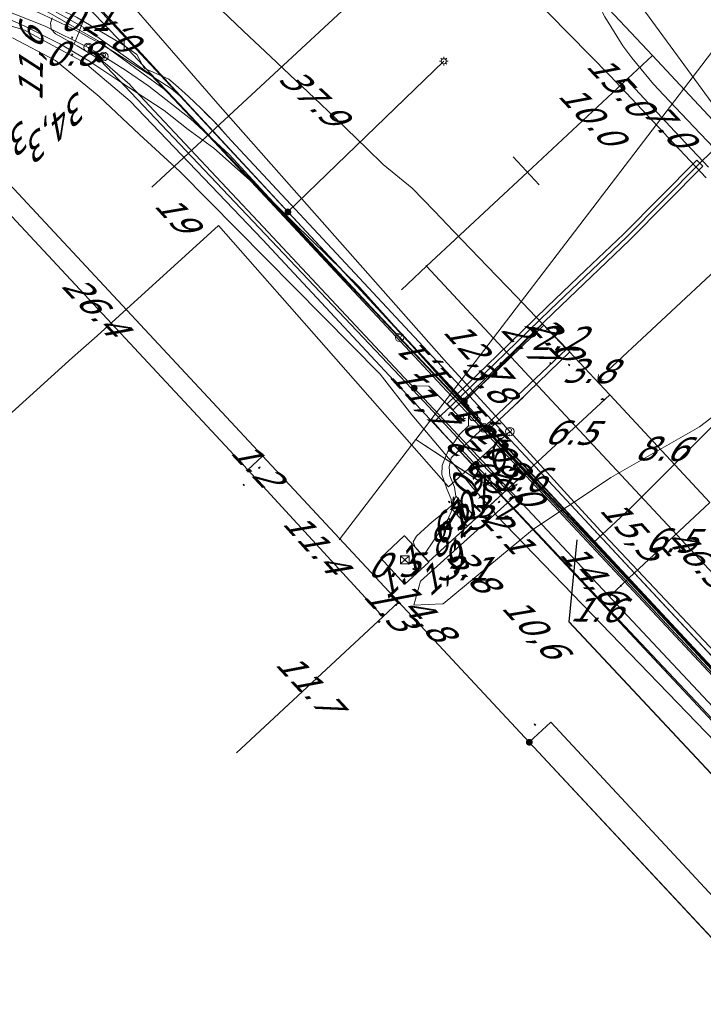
# Model space of a CAD drawing. Header units: metres. Extents: x 124576 to 133557, y 395865 to 402386.
# Tile 311 of 447: x 129151 to 129191, y 401387 to 401444. Entities that reach past the tile are written whole.
import ezdxf
from ezdxf.enums import TextEntityAlignment as Align

# ---------------------------------------------------------------- set-up
doc = ezdxf.new("R2010")
doc.units = ezdxf.units.M
doc.header["$MEASUREMENT"] = 0
for name, color, linetype, lineweight, true_color in [('LG_Datatransport_Blauw_Glas_Zuid', 3, 'Continuous', 13, 0x00ff00), ('LG_Datatransport_Bt_Nederland_NV', 3, 'Continuous', 13, 0x00ff00), ('LG_Datatransport_Eurofiber_Nederland_BV', 3, 'Continuous', 13, 0x00ff00), ('LG_Datatransport_Gebroeders_Van_der_Donk_BV_(FTTX)', 3, 'Continuous', 13, 0x00ff00), ('LG_Datatransport_KPN_BV', 3, 'Continuous', 13, 0x00ff00), ('LG_Datatransport_Tele2_Nederland_BV', 3, 'Continuous', 13, 0x00ff00), ('LG_Datatransport_Ziggo_BV', 3, 'Continuous', 13, 0x00ff00), ('LG_Laag_Spanning', 7, 'Continuous', 13, 0x960000), ('LG_Laag_Spanning_Enexis_Netbeheer_BV', 7, 'Continuous', 13, 0x960000), ('LG_Midden_Spanning', 7, 'Continuous', 13, 0xd20000), ('LG_Midden_Spanning_Enexis_Netbeheer_BV', 7, 'Continuous', 13, 0xd20000), ('LG_Riool_Vrij_Verval_Gemeente_Tilburg_Ruimtelijke_Uitvoering', 7, 'Continuous', 13, 0xca00a0), ('LG_unet-4_Brabant_Water', 5, 'Continuous', 13, 0x0000ff), ('LG_Water_Gemeente_Tilburg_Ruimtelijke_Uitvoering', 5, 'Continuous', 13, 0x0000ff), ('MV_Datatransport_lijn', 3, 'Continuous', 0, 0x00ff00), ('MV_warmte_lijn', 7, 'Continuous', 0, 0x008080)]:
    doc.layers.add(name, color=color, linetype=linetype, lineweight=lineweight, true_color=true_color)
for name, color, linetype, lineweight in [('LG_Datatransport_P_KPN_BV', 7, 'Continuous', 0), ('LG_Laag_Spanning_P_Enexis_Netbeheer_BV', 7, 'Continuous', 0), ('LG_Midden_Spanning_P_Enexis_Netbeheer_BV', 7, 'Continuous', 0), ('LG_n00003_Spitters_Electrotechniek_BV', 7, 'Continuous', 13), ('LG_unet-4_P_Brabant_Water', 7, 'Continuous', 0), ('MV_Datatransport', 7, 'Continuous', 0), ('MV_Laag_Spanning', 7, 'Continuous', 0), ('MV_Laag_Spanning_lijn', 7, 'Continuous', 0), ('MV_Laag_Spanning_pijl', 7, 'Continuous', 0), ('MV_Midden_Spanning', 7, 'Continuous', 0), ('MV_Midden_Spanning_lijn', 7, 'Continuous', 0), ('MV_Midden_Spanning_pijl', 7, 'Continuous', 0), ('MV_unet-4', 7, 'Continuous', 0)]:
    doc.layers.add(name, color=color, linetype=linetype, lineweight=lineweight)
doc.styles.add('Klic_Annotatie', font='verdanai.ttf', dxfattribs={"oblique": 20, "height": 1.4})

# ---------------------------------------------------------------- blocks, each defined once
blk = doc.blocks.new('Mof')
at = {"layer": 'LG_Laag_Spanning_P_Enexis_Netbeheer_BV'}
h = blk.add_hatch(color=256, dxfattribs=at)
edge = h.paths.add_edge_path()
edge.add_arc((0, 0), 2, 0, 360)
blk = doc.blocks.new('Mof_1')
at = {"layer": 'LG_Midden_Spanning_P_Enexis_Netbeheer_BV'}
h = blk.add_hatch(color=256, dxfattribs=at)
edge = h.paths.add_edge_path()
edge.add_arc((0, 0), 2, 0, 360)
blk = doc.blocks.new('Streetlight')
at = {"layer": 'LG_Laag_Spanning_P_Enexis_Netbeheer_BV'}
for p, q in [((-1.77, 1.77), (-1.06, 1.06)), ((0, 2.5), (0, 1.5)), ((1.77, 1.77), (1.06, 1.06)), ((-1.06, -1.06), (-1.77, -1.77)), ((0, -1.5), (0, -2.5)), ((1.06, -1.06), (1.77, -1.77))]:
    blk.add_line(p, q, dxfattribs=at)
at = {"layer": 'LG_Laag_Spanning_P_Enexis_Netbeheer_BV', "flags": 128}
for points in [[(-2.5, 0), (-1.5, 0)], [(1.5, 0), (2.5, 0)]]:
    blk.add_lwpolyline(points, dxfattribs=at)
at = {"layer": 'LG_Laag_Spanning_P_Enexis_Netbeheer_BV'}
blk.add_circle((0, 0), 1.5, dxfattribs=at)
blk = doc.blocks.new('m_pijl')
at = {"layer": 'MV_Laag_Spanning_pijl'}
blk.add_hatch(color=7, dxfattribs=at).paths.add_polyline_path([(-1, -0.33), (-1, 0), (-1, 0.33), (0, 0)])
at = {"layer": 'MV_Laag_Spanning_pijl', "flags": 128}
blk.add_lwpolyline([(-1, 0), (-1, 0.33), (0, 0), (-1, -0.33), (-1, 0)], close=True, dxfattribs=at)
blk = doc.blocks.new('m_pijl_1')
at = {"layer": 'MV_Midden_Spanning_pijl'}
blk.add_hatch(color=7, dxfattribs=at).paths.add_polyline_path([(-1, -0.33), (-1, 0), (-1, 0.33), (0, 0)])
at = {"layer": 'MV_Midden_Spanning_pijl', "flags": 128}
blk.add_lwpolyline([(-1, 0), (-1, 0.33), (0, 0), (-1, -0.33), (-1, 0)], close=True, dxfattribs=at)
blk = doc.blocks.new('Netstation')
at = {"layer": 'LG_Laag_Spanning_P_Enexis_Netbeheer_BV'}
for p, q in [((-2.5, 2.31), (2.5, -2.31)), ((2.5, 2.31), (-2.5, -2.31))]:
    blk.add_line(p, q, dxfattribs=at)
at = {"layer": 'LG_Laag_Spanning_P_Enexis_Netbeheer_BV', "flags": 128}
blk.add_lwpolyline([(-2.5, -2.31), (2.5, -2.31), (2.5, 2.31), (-2.5, 2.31), (-2.5, -2.31)], close=True, dxfattribs=at)
blk = doc.blocks.new('Netstation_1')
at = {"layer": 'LG_Midden_Spanning_P_Enexis_Netbeheer_BV'}
for p, q in [((-2.5, 2.31), (2.5, -2.31)), ((2.5, 2.31), (-2.5, -2.31))]:
    blk.add_line(p, q, dxfattribs=at)
at = {"layer": 'LG_Midden_Spanning_P_Enexis_Netbeheer_BV', "flags": 128}
blk.add_lwpolyline([(-2.5, -2.31), (2.5, -2.31), (2.5, 2.31), (-2.5, 2.31), (-2.5, -2.31)], close=True, dxfattribs=at)
blk = doc.blocks.new('Afsluiter_2')
at = {"layer": 'LG_unet-4_P_Brabant_Water'}
blk.add_line((0, -2.5), (0, 2.5), dxfattribs=at)
blk.add_solid([(-0.25, 2.5), (0.25, 2.5), (-0.25, -2.5), (0.25, -2.5)], dxfattribs=at)
blk = doc.blocks.new('Onbekend_3')
at = {"layer": 'LG_Datatransport_P_KPN_BV'}
blk.add_hatch(color=256, dxfattribs=at).paths.add_polyline_path([(-0.25, -1.07, -0.262633), (0.23, 0.15), (0.59, 0.47, 0.379827), (0.7, 1.26), (0.69, 1.26, 0.228508), (-0.03, 1.53), (-0.03, 1.52, 0.459053), (-0.82, 0.79), (-1.29, 0.85, -0.414214), (-0.08, 2, -0.243799), (1.09, 1.52, -0.379827), (0.9, 0.11), (0.54, -0.2, 0.262633), (0.23, -1.08), (-0.17, -1.07)])
blk.add_circle((0, 0), 2.5, dxfattribs=at)
at = {"layer": 'LG_Datatransport_P_KPN_BV', "extrusion": (0, 0, -1)}
blk.add_solid([(0.34, -2.06), (-0.21, -2.06), (0.34, -1.51), (-0.21, -1.51)], dxfattribs=at)

msp = doc.modelspace()

# ---------------------------------------------------------------- linework, layer by layer
at = {"layer": 'LG_Datatransport_Blauw_Glas_Zuid', "flags": 128}
msp.add_lwpolyline([(129149.5, 401444.5), (129151.3, 401443.7), (129153.3, 401442.7), (129155, 401441.7), (129156.8, 401440.5), (129159.4, 401438.8), (129160.8, 401437.7), (129162.3, 401436.6), (129164.9, 401434.3), (129167, 401432.2), (129170.8, 401428.5), (129178.6, 401419.8), (129187.7, 401410.2), (129195.2, 401402)], dxfattribs=at)
at = {"layer": 'LG_Datatransport_Bt_Nederland_NV'}
for p, q in [((129169.606, 401413.736), (129174.092, 401419.604)), ((129169.61, 401413.74), (129174.09, 401419.6))]:
    msp.add_line(p, q, dxfattribs=at)
at = {"layer": 'LG_Datatransport_Bt_Nederland_NV', "flags": 128}
for points in [[(129098.45, 401484.24), (129099.1, 401481.94), (129126.78, 401444.52), (129127.21, 401444.26), (129127.66, 401444.26), (129130.76, 401445.14), (129135.63, 401445.98), (129140.71, 401445.9), (129147.31, 401444.72), (129151.24, 401443.5), (129154.76, 401441.59), (129157.41, 401439.35), (129165.14, 401431.28), (129178.609, 401416.818)], [(129098.45, 401484.24), (129099.1, 401481.94), (129126.78, 401444.52), (129127.21, 401444.26), (129127.66, 401444.26), (129130.76, 401445.14), (129135.63, 401445.98), (129140.71, 401445.9), (129147.31, 401444.72), (129151.24, 401443.5), (129154.76, 401441.59), (129157.41, 401439.35), (129165.14, 401431.28), (129178.61, 401416.82)], [(129178.609, 401416.818), (129177.74, 401417.21), (129174.09, 401419.6), (129192.939, 401444.256), (129193.78, 401443.17), (129197.01, 401439.61), (129199.81, 401436.18), (129202.05, 401434.15), (129205.23, 401431.64), (129211.08, 401426.63), (129213.01, 401428.75), (129252.37, 401456.37), (129346.32, 401374.05)], [(129177.744, 401417.212), (129174.092, 401419.604), (129192.936, 401444.255), (129193.78, 401443.174), (129197.008, 401439.613), (129199.806, 401436.182), (129202.048, 401434.151), (129205.233, 401431.64), (129211.08, 401426.633), (129213.006, 401428.747), (129252.373, 401456.368)], [(129178.609, 401416.818), (129247.55, 401343.19), (129261, 401328.96), (129275.79, 401312.87), (129300.474, 401286.507)], [(129178.61, 401416.82), (129247.55, 401343.19), (129261, 401328.96), (129275.79, 401312.87), (129300.474, 401286.507)]]:
    msp.add_lwpolyline(points, dxfattribs=at)
at = {"layer": 'LG_Datatransport_Eurofiber_Nederland_BV', "flags": 128}
for points in [[(128978.465, 401634.779), (129100.462, 401504.11), (129102.427, 401501.728), (129105.261, 401497.831), (129107.979, 401493.419), (129110.336, 401488.804), (129112.318, 401484.016), (129147.487, 401447.357), (129148.559, 401446.616), (129151.476, 401445.578), (129154.278, 401444.26), (129156.936, 401442.672), (129157.802, 401442.068), (129158.221, 401441.273)], [(129112.318, 401484.016), (129114.885, 401481.336), (129147.487, 401447.357), (129148.559, 401446.616), (129151.476, 401445.578), (129154.278, 401444.26), (129156.936, 401442.672), (129157.802, 401442.068), (129158.221, 401441.273)], [(129112.32, 401484.02), (129147.49, 401447.36), (129148.56, 401446.62), (129151.48, 401445.58), (129154.28, 401444.26), (129156.94, 401442.67), (129157.8, 401442.07), (129158.22, 401441.27), (129159.66, 401440.64), (129160.05, 401440.31), (129160.43, 401439.97), (129160.81, 401439.63), (129161.18, 401439.28), (129161.55, 401438.92), (129161.91, 401438.56), (129162.27, 401438.2), (129162.62, 401437.82), (129162.96, 401437.45), (129163.3, 401437.06), (129179.08, 401420.14), (129181.05, 401418.02), (129183.14, 401415.78), (129210.42, 401386.53)], [(129112.32, 401484.02), (129147.49, 401447.36), (129148.56, 401446.62), (129151.48, 401445.58), (129154.28, 401444.26), (129156.94, 401442.67), (129157.8, 401442.07), (129158.22, 401441.27), (129159.66, 401440.64), (129160.05, 401440.31), (129160.43, 401439.97), (129160.81, 401439.63), (129161.18, 401439.28), (129161.55, 401438.92), (129161.91, 401438.56), (129162.27, 401438.2), (129162.62, 401437.82), (129162.96, 401437.45), (129163.3, 401437.06), (129179.08, 401420.14), (129181.05, 401418.02), (129183.14, 401415.78), (129210.42, 401386.53)], [(129158.221, 401441.273), (129159.66, 401440.638), (129160.049, 401440.308), (129160.433, 401439.971), (129160.811, 401439.628), (129161.184, 401439.279), (129161.551, 401438.924), (129161.912, 401438.563), (129162.268, 401438.197), (129162.617, 401437.824), (129162.96, 401437.446), (129163.297, 401437.063), (129179.079, 401420.136), (129181.053, 401418.02), (129183.139, 401415.783), (129210.417, 401386.525), (129305.707, 401284.332)], [(129158.221, 401441.273), (129159.66, 401440.638), (129160.049, 401440.308), (129160.433, 401439.971), (129160.811, 401439.628), (129161.184, 401439.279), (129161.551, 401438.924), (129161.912, 401438.563), (129162.268, 401438.197), (129162.617, 401437.824), (129162.96, 401437.446), (129163.297, 401437.063), (129179.079, 401420.136), (129181.053, 401418.02), (129183.139, 401415.783), (129210.417, 401386.525), (129305.707, 401284.332)]]:
    msp.add_lwpolyline(points, dxfattribs=at)
at = {"layer": 'LG_Datatransport_Gebroeders_Van_der_Donk_BV_(FTTX)', "flags": 128}
for points in [[(129249.671, 401621.957), (129235.48, 401600.401), (129207.072, 401556.927), (129205.166, 401553.778), (129173.858, 401502.06), (129170.276, 401494.196), (129168.978, 401488.056), (129168.952, 401480.044), (129170.368, 401467.48), (129173.959, 401461.951), (129182.759, 401451.047), (129191.604, 401438.948), (129192.69, 401437.67), (129190.673, 401435.736), (129186.385, 401431.414), (129181.959, 401427.181), (129176.092, 401421.502), (129175.125, 401420.612), (129175.783, 401419.843), (129216.541, 401376.617)], [(129190.851, 401435.56), (129188.706, 401433.399), (129186.56, 401431.236), (129184.345, 401429.117), (129182.132, 401427.001), (129179.2, 401424.162), (129176.266, 401421.323), (129175.918, 401421.682), (129178.852, 401424.521), (129181.786, 401427.361), (129183.999, 401429.478), (129186.21, 401431.592), (129188.352, 401433.751), (129190.495, 401435.912), (129190.851, 401435.56)]]:
    msp.add_lwpolyline(points, dxfattribs=at)
at = {"layer": 'LG_Datatransport_KPN_BV'}
for p, q in [((129154.96, 401442.488), (129155.875, 401441.961)), ((129177.447, 401420.94), (129178.054, 401420.286))]:
    msp.add_line(p, q, dxfattribs=at)
at = {"layer": 'LG_Datatransport_KPN_BV', "flags": 128}
for points in [[(129179.578, 401420.058), (129175.74, 401424.254), (129162.532, 401439.204), (129153.912, 401449.131), (129138.846, 401466.482), (129135.66, 401470.152)], [(129128.949, 401446.96), (129128.951, 401446.96), (129133.172, 401447.135), (129137.394, 401447.001), (129141.594, 401446.558), (129145.752, 401445.81), (129149.843, 401444.76), (129152.452, 401443.737), (129154.96, 401442.488)], [(129154.96, 401442.488), (129174.57, 401421.795), (129177.733, 401418.402), (129177.924, 401418.197), (129179.809, 401416.235), (129174.369, 401411.334), (129173.967, 401409.926), (129175.638, 401409.997), (129175.696, 401409.997), (129180.895, 401414.324), (129182.564, 401415.434), (129183.338, 401415.948), (129185.484, 401417.374), (129190.654, 401420.337), (129201.313, 401428.469)], [(129155.875, 401441.961), (129157.203, 401441.121), (129158.489, 401440.217), (129160.922, 401438.328), (129163.188, 401436.242), (129165.271, 401433.972), (129173.144, 401425.563)], [(129126.559, 401398.778), (129126.218, 401399.144), (129128.42, 401401.195), (129154.038, 401424.38), (129155.474, 401425.65), (129162.561, 401432.094), (129175.989, 401416.837), (129177.733, 401418.402), (129178.86, 401419.415), (129179.577, 401420.058)], [(129173.144, 401425.563), (129174.992, 401423.588), (129177.452, 401420.937)], [(129178.054, 401420.286), (129178.86, 401419.415), (129179.991, 401418.194), (129182.564, 401415.434), (129220.712, 401374.522), (129249.488, 401343.661), (129304.239, 401284.942)], [(129306.919, 401283.828), (129250.365, 401344.479), (129221.589, 401375.34), (129185.114, 401414.008), (129183.338, 401415.948), (129179.578, 401420.058)]]:
    msp.add_lwpolyline(points, dxfattribs=at)
at = {"layer": 'LG_Datatransport_Tele2_Nederland_BV', "flags": 128}
for points in [[(129212.7, 401383.3), (129195.119, 401402.151), (129195.147, 401403.416), (129193.882, 401403.478), (129184.455, 401413.568), (129158.6, 401440.9), (129154.8, 401443.6), (129150.7, 401445.9), (129146.3, 401447.7), (129141.8, 401448.9), (129134.6, 401449.8), (129132, 401449.8), (129127, 401449.4), (129124.5, 401449), (129120.3, 401452.3), (129111.8, 401458.8), (129111.9, 401459.1), (129114, 401461.7), (129115, 401463.7), (129115.6, 401465.8), (129115.8, 401468.1), (129115.5, 401470.3), (129112, 401482.7)], [(129060.9, 401412.2), (129110.9, 401458.8), (129112, 401459.1), (129120.1, 401450.9), (129122.2, 401448.4), (129123.6, 401448.2), (129127.7, 401449.2), (129135.9, 401449.2), (129141, 401448.7), (129146.5, 401447.4), (129150.1, 401446), (129155.5, 401442.9), (129159.6, 401439.9), (129177.761, 401420.666), (129184.455, 401413.568), (129193.879, 401403.476), (129195.147, 401403.416)], [(129304.512, 401284.828), (129195.116, 401402.15), (129195.147, 401403.416), (129193.879, 401403.476), (129190.8, 401406.8), (129184.455, 401413.568), (129159.6, 401439.9), (129155.5, 401442.9), (129150.1, 401446), (129146.5, 401447.4), (129141, 401448.7), (129135.9, 401449.2), (129127.7, 401449.2), (129123.6, 401448.2), (129122.2, 401448.4), (129120.1, 401450.9), (129112, 401459.1), (129110.9, 401458.8), (129083.7, 401433.5), (129060.9, 401412.2)], [(129195.126, 401403.395), (129193.879, 401403.476), (129184.455, 401413.568), (129186.568, 401415.536), (129198.234, 401427.207), (129203.555, 401432.204), (129206.845, 401434.212), (129214.876, 401426.826), (129247.944, 401457.108)]]:
    msp.add_lwpolyline(points, dxfattribs=at)
at = {"layer": 'LG_Datatransport_Ziggo_BV', "flags": 128}
for points in [[(128959.209, 401645.427), (128964.42, 401643.759), (128969.958, 401640.906), (128974.725, 401637.451), (128999.344, 401611.492), (129089.743, 401514.632), (129104.27, 401528.744), (129109.599, 401523.269), (129139.586, 401493.282), (129187.917, 401442.022), (129202.232, 401426.669), (129219.432, 401407.932), (129230.623, 401396.139), (129249.543, 401372.189), (129268.704, 401348.957), (129287.145, 401328.121), (129320.18, 401291.998), (129341.048, 401269.637)], [(128959.209, 401645.427), (128964.42, 401643.759), (128969.958, 401640.906), (128974.725, 401637.451), (128999.344, 401611.492), (129089.743, 401514.632), (129104.27, 401528.744), (129109.599, 401523.269), (129139.586, 401493.282), (129187.917, 401442.022), (129202.232, 401426.669), (129219.432, 401407.932), (129230.623, 401396.139), (129249.543, 401372.189), (129268.704, 401348.957), (129287.145, 401328.121), (129320.18, 401291.998), (129341.048, 401269.637)], [(129341.048, 401269.637), (129320.18, 401291.998), (129287.145, 401328.121), (129268.704, 401348.957), (129249.543, 401372.189), (129230.623, 401396.139), (129219.432, 401407.932), (129202.232, 401426.669), (129187.917, 401442.022), (129139.586, 401493.282), (129109.599, 401523.269), (129104.27, 401528.744), (129089.743, 401514.632)], [(129341.048, 401269.637), (129320.18, 401291.998), (129287.145, 401328.121), (129268.704, 401348.957), (129249.543, 401372.189), (129230.623, 401396.139), (129219.432, 401407.932), (129202.232, 401426.669), (129187.917, 401442.022), (129139.586, 401493.282), (129109.599, 401523.269), (129104.27, 401528.744), (129089.743, 401514.632)], [(129341.048, 401269.637), (129320.18, 401291.998), (129287.145, 401328.121), (129268.704, 401348.957), (129249.543, 401372.189), (129230.623, 401396.139), (129219.432, 401407.932), (129202.232, 401426.669), (129187.917, 401442.022), (129139.586, 401493.282), (129109.599, 401523.269), (129104.27, 401528.744), (129089.743, 401514.632)]]:
    msp.add_lwpolyline(points, dxfattribs=at)
at = {"layer": 'LG_Laag_Spanning', "flags": 128}
msp.add_lwpolyline([(129173.446, 401411.159), (129173.447, 401411.16), (129173.448, 401411.16), (129173.449, 401411.161), (129173.451, 401411.162), (129174.845, 401412.445), (129174.846, 401412.446), (129174.846, 401412.447), (129174.847, 401412.448), (129174.847, 401412.449), (129174.848, 401412.45), (129174.848, 401412.451), (129174.848, 401412.453), (129174.848, 401412.454), (129174.848, 401412.455), (129174.847, 401412.456), (129174.846, 401412.457), (129174.845, 401412.459), (129174.53, 401412.798), (129173.431, 401413.98), (129173.43, 401413.981), (129173.429, 401413.981), (129173.428, 401413.982), (129173.427, 401413.983), (129173.426, 401413.983), (129173.425, 401413.983), (129173.423, 401413.983), (129173.422, 401413.983), (129173.421, 401413.983), (129173.42, 401413.982), (129173.419, 401413.981), (129173.417, 401413.98), (129172.043, 401412.694), (129172.042, 401412.693), (129172.042, 401412.692), (129172.041, 401412.691), (129172.041, 401412.69), (129172.04, 401412.689), (129172.04, 401412.688), (129172.04, 401412.686), (129172.04, 401412.685), (129172.041, 401412.684), (129172.041, 401412.683), (129172.042, 401412.682), (129172.043, 401412.68), (129173.437, 401411.162), (129173.438, 401411.161), (129173.439, 401411.161), (129173.44, 401411.16), (129173.441, 401411.16), (129173.442, 401411.159), (129173.443, 401411.159), (129173.445, 401411.159), (129173.446, 401411.159)], dxfattribs=at)
at = {"layer": 'LG_Laag_Spanning_Enexis_Netbeheer_BV'}
for p, q in [((129160.304, 401439.658), (129151.798, 401448.776)), ((129155.601, 401441.804), (129155.675, 401441.917)), ((129166.621, 401432.886), (129175.721, 401441.681))]:
    msp.add_line(p, q, dxfattribs=at)
at = {"layer": 'LG_Laag_Spanning_Enexis_Netbeheer_BV', "flags": 128}
for points in [[(129170.17, 401467.404), (129170.902, 401465.854), (129171.6, 401464.527), (129172.471, 401463.313), (129174.614, 401460.865), (129175.949, 401459.339), (129177.648, 401457.396), (129178.935, 401455.865), (129179.851, 401454.731), (129181.029, 401453.118), (129181.61, 401452.237), (129182.565, 401450.487), (129183.094, 401449.286), (129183.81, 401447.421), (129184.059, 401446.66), (129184.837, 401444.825), (129185.13, 401444.27), (129186.185, 401442.577), (129186.695, 401441.874), (129187.97, 401440.338), (129188.572, 401439.7), (129189.948, 401438.248), (129198.753, 401429.004)], [(129170.17, 401467.404), (129170.902, 401465.854), (129171.6, 401464.527), (129172.471, 401463.313), (129174.614, 401460.865), (129175.949, 401459.339), (129177.648, 401457.396), (129178.935, 401455.865), (129179.851, 401454.731), (129181.029, 401453.118), (129181.61, 401452.237), (129182.565, 401450.487), (129183.094, 401449.286), (129183.81, 401447.421), (129184.059, 401446.66), (129184.837, 401444.825), (129185.13, 401444.27), (129186.185, 401442.577), (129186.695, 401441.874), (129187.97, 401440.338), (129188.572, 401439.7), (129189.948, 401438.248), (129198.753, 401429.004)], [(129176.919, 401421.847), (129166.621, 401432.886), (129160.304, 401439.658), (129151.798, 401448.776)], [(129151.294, 401444.993), (129151.449, 401444.808), (129152.344, 401444.388), (129153.992, 401443.613), (129155.747, 401442.66), (129156.668, 401442.088), (129157.307, 401441.691), (129158.992, 401440.614), (129159.804, 401440.08), (129160.304, 401439.658)], [(129152.344, 401444.388), (129153.992, 401443.613), (129155.747, 401442.66), (129156.668, 401442.088), (129157.307, 401441.691), (129158.992, 401440.614), (129159.804, 401440.08), (129160.304, 401439.658), (129166.621, 401432.886), (129176.919, 401421.847), (129177.191, 401421.555), (129177.175, 401420.4), (129177.169, 401420.394), (129176.648, 401419.896), (129175.961, 401418.9), (129175.824, 401418.576), (129175.723, 401418.328), (129175.631, 401418.078), (129175.61, 401417.565), (129175.903, 401416.71), (129176.159, 401416.11), (129176.212, 401415.505), (129175.961, 401414.926), (129174.523, 401412.791)], [(129194.378, 401400.856), (129180.005, 401416.181), (129173.995, 401422.595), (129164.884, 401432.319), (129163.35, 401433.956), (129158.818, 401438.792), (129157.454, 401440.255), (129157.384, 401440.329), (129155.946, 401441.572), (129155.601, 401441.804), (129154.322, 401442.574), (129153.051, 401443.272), (129152.798, 401443.547), (129152.764, 401443.916), (129152.777, 401443.971), (129152.848, 401444.214)], [(129219.485, 401374.097), (129215.042, 401378.832), (129202.392, 401392.311), (129194.378, 401400.856), (129180.005, 401416.181), (129173.995, 401422.595), (129164.884, 401432.319), (129163.35, 401433.956), (129158.818, 401438.792), (129157.454, 401440.255), (129157.384, 401440.329), (129155.946, 401441.572), (129155.601, 401441.804), (129154.322, 401442.574), (129153.051, 401443.272), (129152.798, 401443.547), (129152.764, 401443.916), (129152.777, 401443.971), (129152.848, 401444.214)], [(129176.919, 401421.847), (129166.621, 401432.886), (129160.304, 401439.658)], [(129173.995, 401422.595), (129174.135, 401422.726), (129174.854, 401422.714), (129176.743, 401420.825)], [(129174.523, 401412.791), (129175.961, 401414.926), (129176.212, 401415.505), (129176.159, 401416.11), (129175.903, 401416.71), (129175.61, 401417.565), (129175.631, 401418.078), (129175.723, 401418.328), (129175.824, 401418.576), (129175.961, 401418.9), (129176.648, 401419.896), (129177.169, 401420.394), (129177.175, 401420.4), (129177.191, 401421.555), (129176.919, 401421.847)], [(129176.919, 401421.847), (129177.191, 401421.555), (129177.175, 401420.4), (129177.169, 401420.394)], [(129174.523, 401412.791), (129175.961, 401414.926), (129176.212, 401415.505), (129176.159, 401416.11), (129175.903, 401416.71), (129175.61, 401417.565), (129175.631, 401418.078), (129175.723, 401418.328), (129175.824, 401418.576), (129175.961, 401418.9), (129176.648, 401419.896), (129177.169, 401420.394)], [(129174.523, 401412.791), (129175.961, 401414.926), (129176.212, 401415.505), (129176.159, 401416.11), (129175.903, 401416.71), (129175.61, 401417.565), (129175.631, 401418.078), (129175.723, 401418.328), (129175.824, 401418.576), (129175.961, 401418.9), (129176.648, 401419.896), (129177.169, 401420.394), (129178.275, 401420.378), (129178.406, 401420.237)], [(129175.723, 401418.328), (129175.824, 401418.576), (129175.961, 401418.9), (129176.648, 401419.896), (129177.169, 401420.394)], [(129178.406, 401420.237), (129178.275, 401420.378), (129177.169, 401420.394)], [(129178.406, 401420.237), (129179.316, 401419.26), (129204.472, 401392.23), (129236.869, 401357.42), (129275.771, 401315.62), (129304.114, 401285.166), (129304.375, 401284.885)], [(129178.406, 401420.237), (129179.316, 401419.26), (129204.472, 401392.23), (129236.869, 401357.42), (129275.771, 401315.62), (129304.114, 401285.166), (129304.375, 401284.885)], [(129174.523, 401412.791), (129175.961, 401414.926), (129176.212, 401415.505), (129176.159, 401416.11), (129175.903, 401416.71), (129175.61, 401417.565), (129175.631, 401418.078), (129175.723, 401418.328)]]:
    msp.add_lwpolyline(points, dxfattribs=at)
at = {"layer": 'LG_Midden_Spanning', "flags": 128}
msp.add_lwpolyline([(129173.446, 401411.159), (129173.447, 401411.16), (129173.448, 401411.16), (129173.449, 401411.161), (129173.451, 401411.162), (129174.845, 401412.445), (129174.846, 401412.446), (129174.846, 401412.447), (129174.847, 401412.448), (129174.847, 401412.449), (129174.848, 401412.45), (129174.848, 401412.451), (129174.848, 401412.453), (129174.848, 401412.454), (129174.848, 401412.455), (129174.847, 401412.456), (129174.846, 401412.457), (129174.845, 401412.459), (129174.111, 401413.249), (129174.078, 401413.285), (129174.078, 401413.285), (129173.431, 401413.98), (129173.43, 401413.981), (129173.429, 401413.981), (129173.428, 401413.982), (129173.427, 401413.983), (129173.426, 401413.983), (129173.425, 401413.983), (129173.423, 401413.983), (129173.422, 401413.983), (129173.421, 401413.983), (129173.42, 401413.982), (129173.419, 401413.981), (129173.417, 401413.98), (129172.043, 401412.694), (129172.042, 401412.693), (129172.042, 401412.692), (129172.041, 401412.691), (129172.041, 401412.69), (129172.04, 401412.689), (129172.04, 401412.688), (129172.04, 401412.686), (129172.04, 401412.685), (129172.041, 401412.684), (129172.041, 401412.683), (129172.042, 401412.682), (129172.043, 401412.68), (129173.437, 401411.162), (129173.438, 401411.161), (129173.439, 401411.161), (129173.44, 401411.16), (129173.441, 401411.16), (129173.442, 401411.159), (129173.443, 401411.159), (129173.445, 401411.159), (129173.446, 401411.159)], dxfattribs=at)
at = {"layer": 'LG_Midden_Spanning_Enexis_Netbeheer_BV'}
for p, q in [((129177.818, 401420.085), (129176.718, 401419.057)), ((129178.278, 401420.205), (129177.818, 401420.085)), ((129231.731, 401347.219), (129180.717, 401401.924)), ((129231.731, 401347.219), (129180.717, 401401.924)), ((129231.731, 401347.219), (129180.717, 401401.924)), ((129231.731, 401347.219), (129180.717, 401401.924))]:
    msp.add_line(p, q, dxfattribs=at)
at = {"layer": 'LG_Midden_Spanning_Enexis_Netbeheer_BV', "flags": 128}
for points in [[(129124.935, 401452.314), (129125.19, 401451.987), (129125.728, 401451.231), (129126.076, 401450.893), (129126.531, 401450.742), (129126.622, 401450.738), (129129.235, 401450.652), (129133.051, 401450.585), (129145.996, 401450.359), (129146.724, 401450.346), (129147.865, 401450.326), (129148.135, 401450.321), (129149.153, 401450.134), (129150.108, 401449.7), (129150.365, 401449.557), (129150.757, 401449.341), (129150.989, 401449.198), (129152.23, 401448.355), (129153.311, 401447.306), (129160.781, 401439.195), (129176.794, 401421.916), (129176.915, 401421.786)], [(129176.915, 401421.786), (129176.794, 401421.916), (129160.781, 401439.195), (129153.311, 401447.306), (129152.23, 401448.355), (129150.989, 401449.198), (129150.757, 401449.341)], [(129180.717, 401401.924), (129146.891, 401438.199), (129146.043, 401438.229), (129126.224, 401419.744), (129120.521, 401414.425), (129119.947, 401413.889), (129119.099, 401413.919), (129100.331, 401432.018), (129099.321, 401432.992), (129098.478, 401433.846), (129091.781, 401440.999), (129089.213, 401443.743), (129088.365, 401443.771), (129088.358, 401443.765), (129049.2, 401407.062), (129038.766, 401397.284), (129037.317, 401395.926)], [(129180.717, 401401.924), (129146.891, 401438.199), (129146.043, 401438.229), (129126.224, 401419.744), (129120.521, 401414.425), (129119.947, 401413.889), (129119.099, 401413.919), (129100.331, 401432.018), (129099.321, 401432.992), (129098.478, 401433.846), (129091.781, 401440.999), (129089.213, 401443.743), (129088.365, 401443.771), (129088.358, 401443.765), (129049.2, 401407.062), (129038.766, 401397.284), (129037.317, 401395.926)], [(129180.717, 401401.924), (129146.891, 401438.199), (129146.043, 401438.229), (129126.224, 401419.744), (129120.521, 401414.425), (129119.947, 401413.889), (129119.099, 401413.919), (129100.331, 401432.018), (129099.321, 401432.992), (129098.478, 401433.846), (129091.781, 401440.999), (129089.213, 401443.743), (129088.365, 401443.771), (129088.358, 401443.765), (129049.2, 401407.062), (129038.766, 401397.284), (129037.317, 401395.926)], [(129180.717, 401401.924), (129146.891, 401438.199), (129146.043, 401438.229), (129126.224, 401419.744), (129120.521, 401414.425), (129119.947, 401413.889), (129119.099, 401413.919), (129100.331, 401432.018), (129099.321, 401432.992), (129098.478, 401433.846), (129091.781, 401440.999), (129089.213, 401443.743), (129088.365, 401443.771), (129088.358, 401443.765), (129049.2, 401407.062), (129038.766, 401397.284), (129037.317, 401395.926)], [(129180.717, 401401.924), (129146.891, 401438.199), (129146.043, 401438.229), (129126.224, 401419.744), (129120.521, 401414.425), (129119.947, 401413.889), (129119.099, 401413.919), (129100.331, 401432.018), (129099.321, 401432.992), (129098.478, 401433.846), (129091.781, 401440.999), (129089.213, 401443.743), (129088.365, 401443.771), (129088.358, 401443.765), (129049.2, 401407.062), (129038.766, 401397.284), (129037.317, 401395.926)], [(129180.717, 401401.924), (129146.891, 401438.199), (129146.043, 401438.229), (129126.224, 401419.744), (129120.521, 401414.425), (129119.947, 401413.889), (129119.099, 401413.919), (129100.331, 401432.018), (129099.321, 401432.992), (129098.478, 401433.846), (129091.781, 401440.999), (129089.213, 401443.743), (129088.365, 401443.771), (129088.358, 401443.765), (129049.2, 401407.062), (129038.766, 401397.284), (129037.317, 401395.926)], [(129280.662, 401294.745), (129231.731, 401347.219), (129180.717, 401401.924), (129146.891, 401438.199), (129146.043, 401438.229), (129126.224, 401419.744), (129120.521, 401414.425), (129119.947, 401413.889), (129119.099, 401413.919), (129100.331, 401432.018), (129099.321, 401432.992), (129098.478, 401433.846), (129091.781, 401440.999), (129089.213, 401443.743), (129088.365, 401443.771), (129088.358, 401443.765)], [(129280.662, 401294.745), (129231.731, 401347.219), (129180.717, 401401.924), (129146.891, 401438.199), (129146.043, 401438.229), (129126.224, 401419.744), (129120.521, 401414.425), (129119.947, 401413.889), (129119.099, 401413.919), (129100.331, 401432.018), (129099.321, 401432.992), (129098.478, 401433.846), (129091.781, 401440.999), (129089.213, 401443.743), (129088.365, 401443.771), (129088.358, 401443.765)], [(129180.717, 401401.924), (129146.891, 401438.199), (129146.043, 401438.229), (129126.224, 401419.744)], [(129176.915, 401421.786), (129177.843, 401420.791), (129177.818, 401420.085), (129176.718, 401419.057)], [(129176.915, 401421.786), (129177.843, 401420.791), (129177.818, 401420.085)], [(129178.278, 401420.205), (129177.818, 401420.085), (129176.718, 401419.057), (129176.153, 401418.53), (129176.118, 401418.351), (129176.028, 401418.003), (129176.066, 401417.471), (129176.283, 401416.951), (129176.343, 401416.807), (129176.425, 401416.287), (129176.228, 401415.808), (129176.138, 401415.7), (129175.605, 401415.236), (129175.04, 401414.802), (129174.133, 401413.96), (129173.942, 401413.62), (129174.071, 401413.278)], [(129178.278, 401420.205), (129178.524, 401420.06), (129304.629, 401284.78)], [(129178.278, 401420.205), (129178.524, 401420.06), (129304.629, 401284.78)], [(129176.718, 401419.057), (129176.153, 401418.53), (129176.118, 401418.351), (129176.028, 401418.003), (129176.066, 401417.471), (129176.283, 401416.951), (129176.343, 401416.807), (129176.425, 401416.287), (129176.228, 401415.808), (129176.138, 401415.7), (129175.605, 401415.236), (129175.04, 401414.802), (129174.133, 401413.96), (129173.942, 401413.62), (129174.071, 401413.278)], [(129176.718, 401419.057), (129176.153, 401418.53), (129176.118, 401418.351), (129176.028, 401418.003), (129176.066, 401417.471), (129176.283, 401416.951), (129176.343, 401416.807), (129176.425, 401416.287), (129176.228, 401415.808), (129176.138, 401415.7), (129175.605, 401415.236), (129175.04, 401414.802), (129174.133, 401413.96), (129173.942, 401413.62), (129174.071, 401413.278)], [(129280.662, 401294.745), (129231.731, 401347.219), (129180.717, 401401.924)], [(129280.662, 401294.745), (129231.731, 401347.219), (129180.717, 401401.924)], [(129280.662, 401294.745), (129231.731, 401347.219), (129180.717, 401401.924)]]:
    msp.add_lwpolyline(points, dxfattribs=at)
at = {"layer": 'LG_n00003_Spitters_Electrotechniek_BV'}
for p, q in [((129153.046, 401441.733), (129150.535, 401443.053)), ((129150.535, 401443.053), (129153.046, 401441.733)), ((129150.535, 401443.053), (129153.046, 401441.733)), ((129153.046, 401441.733), (129150.535, 401443.053)), ((129155.601, 401439.632), (129153.046, 401441.733)), ((129153.046, 401441.733), (129155.601, 401439.632)), ((129153.046, 401441.733), (129155.601, 401439.632)), ((129155.601, 401439.632), (129153.046, 401441.733)), ((129157.953, 401437.404), (129155.601, 401439.632)), ((129155.601, 401439.632), (129157.953, 401437.404)), ((129155.601, 401439.632), (129157.953, 401437.404)), ((129157.953, 401437.404), (129155.601, 401439.632)), ((129160.309, 401435.238), (129157.953, 401437.404)), ((129157.953, 401437.404), (129160.309, 401435.238)), ((129157.953, 401437.404), (129160.309, 401435.238)), ((129160.309, 401435.238), (129157.953, 401437.404)), ((129172.015, 401423.409), (129160.309, 401435.238)), ((129160.309, 401435.238), (129172.015, 401423.409)), ((129160.309, 401435.238), (129172.015, 401423.409)), ((129172.015, 401423.409), (129160.309, 401435.238)), ((129173.853, 401421.03), (129172.015, 401423.409)), ((129172.015, 401423.409), (129173.853, 401421.03)), ((129172.015, 401423.409), (129173.853, 401421.03)), ((129173.853, 401421.03), (129172.015, 401423.409)), ((129176.633, 401417.751), (129173.853, 401421.03)), ((129173.853, 401421.03), (129176.633, 401417.751)), ((129173.853, 401421.03), (129176.633, 401417.751)), ((129176.633, 401417.751), (129173.853, 401421.03)), ((129177.404, 401416.793), (129176.633, 401417.751)), ((129176.633, 401417.751), (129177.404, 401416.793)), ((129176.633, 401417.751), (129177.404, 401416.793)), ((129177.404, 401416.793), (129176.633, 401417.751)), ((129178.639, 401415.392), (129177.404, 401416.793)), ((129177.404, 401416.793), (129178.639, 401415.392)), ((129177.404, 401416.793), (129178.639, 401415.392)), ((129178.639, 401415.392), (129177.404, 401416.793)), ((129178.788, 401415.19), (129178.639, 401415.392)), ((129178.639, 401415.392), (129178.788, 401415.19)), ((129178.639, 401415.392), (129178.788, 401415.19)), ((129178.788, 401415.19), (129178.639, 401415.392)), ((129202.167, 401390.947), (129178.788, 401415.19)), ((129178.788, 401415.19), (129202.167, 401390.947)), ((129178.788, 401415.19), (129202.167, 401390.947)), ((129202.167, 401390.947), (129178.788, 401415.19))]:
    msp.add_line(p, q, dxfattribs=at)
at = {"layer": 'LG_Riool_Vrij_Verval_Gemeente_Tilburg_Ruimtelijke_Uitvoering'}
msp.add_line((129158.675, 401434.332), (129181.956, 401455.9), dxfattribs=at)
at = {"layer": 'LG_unet-4_Brabant_Water', "flags": 128}
for points in [[(129136.08, 401450.23), (129149.75, 401450.25), (129157.06, 401442.62)], [(129283.03, 401307.47), (129283.02, 401307.47), (129282.21, 401308.28), (129222.37, 401372.64), (129204.23, 401392.08), (129164.21, 401434.95), (129157.06, 401442.62)], [(129295.969, 401288.38), (129183.03, 401408.95), (129183.5, 401413.75)]]:
    msp.add_lwpolyline(points, dxfattribs=at)
at = {"layer": 'LG_Water_Gemeente_Tilburg_Ruimtelijke_Uitvoering', "flags": 128}
msp.add_lwpolyline([(129295.985, 401288.374), (129183.039, 401408.958), (129183.503, 401413.75)], dxfattribs=at)
at = {"layer": 'MV_Datatransport_lijn'}
for p, q in [((129180.603, 401435.202), (129187.917, 401442.022)), ((129179.774, 401436.092), (129181.283, 401434.473)), ((129174.712, 401429.709), (129180.603, 401435.202)), ((129174.712, 401429.709), (129173.248, 401428.344))]:
    msp.add_line(p, q, dxfattribs=at)
at = {"layer": 'MV_Datatransport_lijn', "flags": 128}
for points in [[(129186.402, 401440.61), (129189.221, 401437.58), (129191.18, 401435.494)], [(129206.378, 401395.75), (129203.636, 401398.695), (129195.724, 401407.178), (129189.606, 401413.738), (129182.017, 401421.875), (129174.712, 401429.709), (129174.665, 401429.758)]]:
    msp.add_lwpolyline(points, dxfattribs=at)
at = {"layer": 'MV_Laag_Spanning_lijn'}
for p, q in [((129155.701, 401446.539), (129154.477, 401443.543)), ((129178.889, 401423.688), (129181.567, 401426.28)), ((129179.397, 401421.157), (129183.077, 401424.72)), ((129178.889, 401423.688), (129176.919, 401421.847)), ((129180.387, 401422.078), (129178.407, 401420.236))]:
    msp.add_line(p, q, dxfattribs=at)
at = {"layer": 'MV_Laag_Spanning_pijl'}
for p, q in [((129154.421, 401443.405), (129154.13, 401442.693)), ((129154.477, 401443.543), (129154.421, 401443.405)), ((129183.077, 401424.72), (129181.547, 401426.301)), ((129180.662, 401417.813), (129185.427, 401422.198)), ((129191.267, 401415.916), (129185.428, 401422.198)), ((129179.488, 401416.732), (129180.662, 401417.813)), ((129177.103, 401414.537), (129179.488, 401416.732)), ((129191.267, 401415.916), (129186.535, 401411.503)), ((129177.103, 401414.537), (129176.212, 401415.505)), ((129174.838, 401412.452), (129177.103, 401414.537)), ((129174.523, 401412.791), (129174.838, 401412.452)), ((129186.535, 401411.503), (129185.392, 401410.437))]:
    msp.add_line(p, q, dxfattribs=at)
at = {"layer": 'MV_Laag_Spanning_pijl', "flags": 128}
msp.add_lwpolyline([(129185.426, 401422.2), (129185.4, 401422.228), (129183.073, 401424.716)], dxfattribs=at)
at = {"layer": 'MV_Midden_Spanning_lijn'}
for p, q in [((129177.818, 401420.085), (129182.882, 401424.877)), ((129178.615, 401420.696), (129178.132, 401420.248)), ((129173.083, 401410.11), (129172.946, 401410.258)), ((129172.154, 401409.247), (129172.018, 401409.393)), ((129181.97, 401403.094), (129180.715, 401401.926))]:
    msp.add_line(p, q, dxfattribs=at)
at = {"layer": 'MV_Midden_Spanning_pijl'}
for p, q in [((129164.288, 401417.83), (129146.273, 401437.128)), ((129181.484, 401426.355), (129179.599, 401424.47)), ((129181.484, 401426.355), (129182.882, 401424.877)), ((129179.599, 401424.47), (129176.915, 401421.786)), ((129164.288, 401417.83), (129165.143, 401418.625)), ((129179.147, 401416.418), (129176.718, 401419.057)), ((129179.147, 401416.418), (129180.639, 401417.791)), ((129177.608, 401415.002), (129179.147, 401416.418)), ((129177.608, 401415.002), (129176.425, 401416.287)), ((129174.838, 401412.452), (129177.608, 401415.002)), ((129174.104, 401413.242), (129174.838, 401412.452)), ((129172.154, 401409.247), (129173.083, 401410.11)), ((129163.608, 401401.306), (129172.154, 401409.247))]:
    msp.add_line(p, q, dxfattribs=at)
at = {"layer": 'MV_Midden_Spanning_pijl', "flags": 128}
for points in [[(129181.484, 401426.355), (129179.943, 401427.969), (129178.272, 401429.703), (129176.285, 401431.766), (129175.171, 401432.923), (129173.87, 401434.274), (129172.188, 401435.648), (129171.229, 401436.578), (129169.432, 401438.321), (129168.548, 401439.178), (129165.629, 401441.935), (129164.035, 401443.441), (129162.733, 401444.67), (129161.495, 401445.84), (129159.478, 401447.745), (129158.059, 401449.084), (129156.918, 401450.162), (129156.012, 401450.981), (129155.015, 401451.733), (129153.971, 401452.383)], [(129180.664, 401445.703), (129185.44, 401440.838), (129191.04, 401434.872)], [(129172.154, 401409.247), (129172.018, 401409.393), (129164.288, 401417.83)], [(129204.888, 401378.463), (129192.509, 401391.767), (129181.97, 401403.094)]]:
    msp.add_lwpolyline(points, dxfattribs=at)
at = {"layer": 'MV_warmte_lijn'}
for p, q in [((129203.744, 401440.818), (129184.727, 401423.082)), ((129184.727, 401423.082), (129184.758, 401423.386)), ((129184.727, 401423.082), (129185.033, 401423.092))]:
    msp.add_line(p, q, dxfattribs=at)

# ---------------------------------------------------------------- block references
at = {"layer": 'LG_Datatransport_P_KPN_BV', "xscale": 0.1, "yscale": 0.1, "zscale": 0.1}
for p in [(129154.96, 401442.488), (129154.96, 401442.488), (129154.96, 401442.488), (129155.875, 401441.961), (129155.875, 401441.961), (129173.144, 401425.563), (129173.144, 401425.563), (129177.447, 401420.94), (129177.452, 401420.937), (129178.054, 401420.286), (129178.054, 401420.286), (129179.577, 401420.058), (129179.578, 401420.058), (129179.578, 401420.058)]:
    msp.add_blockref('Onbekend_3', p, dxfattribs=at)
at = {"layer": 'LG_Laag_Spanning_P_Enexis_Netbeheer_BV'}
for name, p, xscale, yscale, zscale, rotation in [('Streetlight', (129155.675, 401441.917), 0.1, 0.1, 0.1, 303), ('Streetlight', (129175.721, 401441.681), 0.1, 0.1, 0.1, 316), ('Mof', (129176.919, 401421.847), 0.09999999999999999, 0.09999999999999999, 0.09999999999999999, 356), ('Streetlight', (129176.743, 401420.825), 0.1, 0.1, 0.1, 45), ('Mof', (129178.406, 401420.237), 0.1, 0.1, 0.1, 359), ('Mof', (129179.316, 401419.26), 0.1, 0.1, 0.1, 47)]:
    msp.add_blockref(name, p, dxfattribs=dict(at, xscale=xscale, yscale=yscale, zscale=zscale, rotation=rotation))
at = {"layer": 'LG_Laag_Spanning_P_Enexis_Netbeheer_BV', "xscale": 0.1, "yscale": 0.1, "zscale": 0.1}
for name, p in [('Mof', (129155.601, 401441.804)), ('Mof', (129166.621, 401432.886)), ('Mof', (129173.995, 401422.595)), ('Netstation', (129173.444, 401412.571))]:
    msp.add_blockref(name, p, dxfattribs=at)
at = {"layer": 'LG_Midden_Spanning_P_Enexis_Netbeheer_BV', "xscale": 0.1, "yscale": 0.1, "zscale": 0.1}
for p, rotation in [((129176.915, 401421.786), 1), ((129176.718, 401419.057), 359), ((129180.717, 401401.924), 1), ((129180.717, 401401.924), 1), ((129180.717, 401401.924), 1), ((129180.717, 401401.924), 1), ((129180.717, 401401.924), 1), ((129180.717, 401401.924), 1)]:
    msp.add_blockref('Mof_1', p, dxfattribs=dict(at, rotation=rotation))
for name, p in [('Mof_1', (129178.278, 401420.205)), ('Netstation_1', (129173.444, 401412.571))]:
    msp.add_blockref(name, p, dxfattribs=at)
at = {"layer": 'LG_unet-4_P_Brabant_Water', "xscale": 0.1, "yscale": 0.1, "zscale": 0.1}
msp.add_blockref('Afsluiter_2', (129157.06, 401442.62), dxfattribs=at)
at = {"layer": 'MV_Laag_Spanning_pijl'}
for p, xscale, yscale, zscale, rotation in [((129154, 401443), 0.1, 0.1, 0.1, 248), ((129154, 401442), 0.1, 0.1, 0.1, 248), ((129181, 401426), 0.1, 0.1, 0.1, 134), ((129183, 401424), 0.09999999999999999, 0.09999999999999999, 0.09999999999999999, 133), ((129185, 401422), 0.1, 0.1, 0.1, 42), ((129185, 401422), 0.1, 0.1, 0.1, 132), ((129180, 401417), 0.1, 0.1, 0.1, 42), ((129179, 401416), 0.1, 0.1, 0.1, 42), ((129176, 401415), 0.1, 0.1, 0.1, 132), ((129177, 401414), 0.1, 0.1, 0.1, 42), ((129174, 401412), 0.1, 0.1, 0.1, 313), ((129186, 401411), 0.1, 0.1, 0.1, 224), ((129185, 401410), 0.1, 0.1, 0.1, 224)]:
    msp.add_blockref('m_pijl', p, dxfattribs=dict(at, xscale=xscale, yscale=yscale, zscale=zscale, rotation=rotation))
at = {"layer": 'MV_Midden_Spanning_pijl', "xscale": 0.1, "yscale": 0.1, "zscale": 0.1}
for p, rotation in [((129179, 401424), 226), ((129182, 401424), 314), ((129176, 401421), 225), ((129176, 401419), 132), ((129165, 401418), 42), ((129164, 401417), 132), ((129180, 401417), 42), ((129176, 401416), 132), ((129179, 401416), 42), ((129177, 401415), 42), ((129174, 401412), 313), ((129173, 401410), 42), ((129172, 401409), 42), ((129181, 401403), 132)]:
    msp.add_blockref('m_pijl_1', p, dxfattribs=dict(at, rotation=rotation))

# ---------------------------------------------------------------- texts
at = {"layer": 'MV_Datatransport', "style": 'Klic_Annotatie', "oblique": 20}
for s, rotation, p in [('0,7', 146.9, (129156.894, 401442.962)), ('10.0', 313, (129184.26, 401438.612)), ('34,3', 223.1, (129153.367, 401438.083)), ('7.0', 313, (129188.786, 401438.047)), ('35,3', 223.1, (129150.106, 401436.401)), ('19', 312, (129160.047, 401432.853)), ('12,7', 312, (129177.529, 401424.807)), ('1,1', 133, (129174.863, 401423.681)), ('11,7', 312, (129174.4, 401422.199)), ('1,1', 133, (129178.217, 401420.083)), ('80,0', 133.1, (129179.228, 401418.609)), ('80,2', 133.1, (129178.215, 401417.66)), ('0,9', 223.1, (129176.741, 401415.418)), ('15,5', 311.9, (129186.67, 401414.39)), ('8,2', 41.9, (129175.934, 401414.027)), ('46.5', 313, (129190.523, 401412.755)), ('14,6', 311.9, (129184.327, 401411.819)), ('1,9', 43, (129175.486, 401411.867)), ('14,8', 313, (129174.31, 401409.666)), ('10,6', 311.9, (129180.944, 401408.692))]:
    msp.add_text(s, height=1.4, rotation=rotation, dxfattribs=at).set_placement(p, align=Align.MIDDLE_CENTER)
at = {"layer": 'MV_Laag_Spanning', "style": 'Klic_Annotatie', "oblique": 20}
for s, p in [('0.1', (129154.747, 401444.153)), ('0.8', (129153.873, 401442.132))]:
    msp.add_text(s, height=1.4, dxfattribs=at).set_placement(p, align=Align.MIDDLE_CENTER)
for s, rotation, p in [('2.2', 359, (129182.312, 401425.511)), ('3.8', 359, (129184.119, 401423.598)), ('6.5', 359, (129183.045, 401420.006)), ('8.6', 359, (129188.344, 401419.062)), ('1.6', 359, (129180.075, 401417.273)), ('3.2', 359, (129178.296, 401415.635)), ('1.3', 1, (129176.658, 401415.021)), ('6.5', 359, (129188.901, 401413.71)), ('0.5', 1, (129172.691, 401412.272)), ('3.1', 359, (129176.779, 401412.072)), ('1.6', 359, (129184.554, 401409.655))]:
    msp.add_text(s, height=1.4, rotation=rotation, dxfattribs=at).set_placement(p, align=Align.MIDDLE_CENTER)
at = {"layer": 'MV_Midden_Spanning', "style": 'Klic_Annotatie', "oblique": 20}
for s, rotation, p in [('15.0', 313, (129185.907, 401440.34)), ('37.9', 317, (129168.014, 401439.682)), ('26.4', 313, (129155.281, 401427.479)), ('2.7', 315, (129180.542, 401425.413)), ('2.0', 313, (129182.183, 401425.616)), ('3.8', 315, (129178.257, 401423.128)), ('1.2', 313, (129164.716, 401418.228)), ('3.6', 43, (129177.933, 401417.738)), ('2.0', 313, (129179.893, 401417.105)), ('1.7', 43, (129177.017, 401415.645)), ('11.4', 312, (129168.153, 401413.612)), ('2.1', 313, (129179.333, 401414.348)), ('3.8', 313, (129177.319, 401412.083)), ('1.1', 43, (129172.954, 401411.703)), ('1.3', 313, (129172.482, 401409.825)), ('11.7', 313, (129167.745, 401405.423))]:
    msp.add_text(s, height=1.4, rotation=rotation, dxfattribs=at).set_placement(p, align=Align.MIDDLE_CENTER)
at = {"layer": 'MV_unet-4', "style": 'Klic_Annotatie', "oblique": 20}
for s, rotation, p in [('11,6', 89.3, (129151.61, 401441.4)), (',0', 89.2, (129176.96, 401416.24))]:
    msp.add_text(s, height=1.4, rotation=rotation, dxfattribs=at).set_placement(p, align=Align.MIDDLE_CENTER)

doc.saveas('drawing.dxf')
